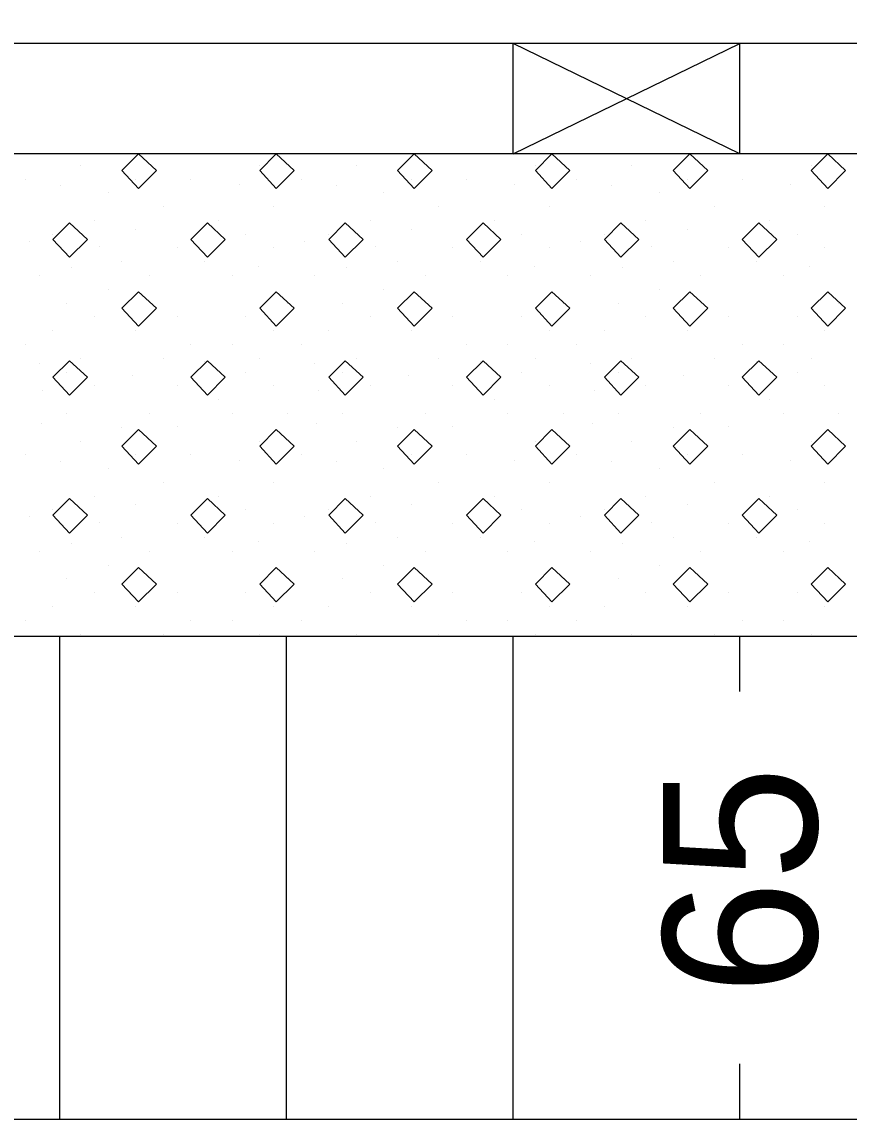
# Model space of a CAD drawing. Extents: x 1313964 to 1316843, y 2087046 to 2096619.
# Drawn here: x 1314204.304 to 1314207.953, y 2089928.164 to 2089933.003 of the extents above; entities that cross this region are included whole.
import ezdxf

# ---------------------------------------------------------------- set-up
doc = ezdxf.new("R2010")
doc.units = 0
doc.layers.add('B-Sub-Contour', color=7, linetype='Continuous')
doc.layers.add('Default', color=7, linetype='Continuous')

# ---------------------------------------------------------------- blocks, each defined once
blk = doc.blocks.new('POINT_DISPLAY')
at = {"layer": 'Default'}
blk.add_line((0, 0), (0, 0), dxfattribs=at)

msp = doc.modelspace()

# ---------------------------------------------------------------- linework, layer by layer
at = {"layer": 'B-Sub-Contour'}
for points in [[(1314234.9036, 2089928.1639), (1314234.9036, 2089971.0354), (1314173.4848, 2089971.0354), (1314173.4848, 2089928.1639), (1314234.9036, 2089928.1639)], [(1314232.4712, 2089932.9071), (1314187.4713, 2089932.9071)], [(1314206.4713, 2089932.4207), (1314207.4713, 2089932.9071)], [(1314207.4713, 2089932.4207), (1314206.4713, 2089932.9071)], [(1314206.4713, 2089932.4207), (1314206.4713, 2089932.9071)], [(1314207.4713, 2089932.4207), (1314207.4713, 2089932.9071)], [(1314232.4712, 2089932.4207), (1314180.7821, 2089932.4207)], [(1314232.4712, 2089930.2923), (1314180.7821, 2089930.2923)], [(1314204.4713, 2089928.1639), (1314204.4713, 2089930.2923)], [(1314204.4713, 2089928.1639), (1314204.4713, 2089930.2923)], [(1314205.4713, 2089928.1639), (1314205.4713, 2089930.2923)], [(1314206.4713, 2089928.1639), (1314206.4713, 2089930.2923)], [(1314206.4713, 2089928.1639), (1314206.4713, 2089930.2923)], [(1314207.4713, 2089930.049), (1314207.4713, 2089930.2923)], [(1314207.4713, 2089928.1639), (1314207.4713, 2089928.4071)]]:
    msp.add_lwpolyline(points, dxfattribs=at)
for points in [[(1314204.8179, 2089932.4207), (1314204.7449, 2089932.3477), (1314204.8179, 2089932.2686), (1314204.8969, 2089932.3477)], [(1314205.426, 2089932.4207), (1314205.353, 2089932.3477), (1314205.426, 2089932.2686), (1314205.505, 2089932.3477)], [(1314206.0341, 2089932.4207), (1314205.9611, 2089932.3477), (1314206.0341, 2089932.2686), (1314206.1131, 2089932.3477)], [(1314206.6422, 2089932.4207), (1314206.5692, 2089932.3477), (1314206.6422, 2089932.2686), (1314206.7213, 2089932.3477)], [(1314207.2503, 2089932.4207), (1314207.1773, 2089932.3477), (1314207.2503, 2089932.2686), (1314207.3294, 2089932.3477)], [(1314207.8584, 2089932.4207), (1314207.7854, 2089932.3477), (1314207.8584, 2089932.2686), (1314207.9375, 2089932.3477)], [(1314204.5138, 2089932.1166), (1314204.4409, 2089932.0436), (1314204.5138, 2089931.9646), (1314204.5929, 2089932.0436)], [(1314205.1219, 2089932.1166), (1314205.049, 2089932.0436), (1314205.1219, 2089931.9646), (1314205.201, 2089932.0436)], [(1314205.73, 2089932.1166), (1314205.6571, 2089932.0436), (1314205.73, 2089931.9646), (1314205.8091, 2089932.0436)], [(1314206.3381, 2089932.1166), (1314206.2652, 2089932.0436), (1314206.3381, 2089931.9646), (1314206.4172, 2089932.0436)], [(1314206.9463, 2089932.1166), (1314206.8733, 2089932.0436), (1314206.9463, 2089931.9646), (1314207.0253, 2089932.0436)], [(1314207.5544, 2089932.1166), (1314207.4814, 2089932.0436), (1314207.5544, 2089931.9646), (1314207.6334, 2089932.0436)], [(1314204.8179, 2089931.8125), (1314204.7449, 2089931.7396), (1314204.8179, 2089931.6605), (1314204.8969, 2089931.7396)], [(1314205.426, 2089931.8125), (1314205.353, 2089931.7396), (1314205.426, 2089931.6605), (1314205.505, 2089931.7396)], [(1314206.0341, 2089931.8125), (1314205.9611, 2089931.7396), (1314206.0341, 2089931.6605), (1314206.1131, 2089931.7396)], [(1314206.6422, 2089931.8125), (1314206.5692, 2089931.7396), (1314206.6422, 2089931.6605), (1314206.7213, 2089931.7396)], [(1314207.2503, 2089931.8125), (1314207.1773, 2089931.7396), (1314207.2503, 2089931.6605), (1314207.3294, 2089931.7396)], [(1314207.8584, 2089931.8125), (1314207.7854, 2089931.7396), (1314207.8584, 2089931.6605), (1314207.9375, 2089931.7396)], [(1314204.5138, 2089931.5085), (1314204.4409, 2089931.4355), (1314204.5138, 2089931.3565), (1314204.5929, 2089931.4355)], [(1314205.1219, 2089931.5085), (1314205.049, 2089931.4355), (1314205.1219, 2089931.3565), (1314205.201, 2089931.4355)], [(1314205.73, 2089931.5085), (1314205.6571, 2089931.4355), (1314205.73, 2089931.3565), (1314205.8091, 2089931.4355)], [(1314206.3381, 2089931.5085), (1314206.2652, 2089931.4355), (1314206.3381, 2089931.3565), (1314206.4172, 2089931.4355)], [(1314206.9463, 2089931.5085), (1314206.8733, 2089931.4355), (1314206.9463, 2089931.3565), (1314207.0253, 2089931.4355)], [(1314207.5544, 2089931.5085), (1314207.4814, 2089931.4355), (1314207.5544, 2089931.3565), (1314207.6334, 2089931.4355)], [(1314204.8179, 2089931.2044), (1314204.7449, 2089931.1315), (1314204.8179, 2089931.0524), (1314204.8969, 2089931.1315)], [(1314205.426, 2089931.2044), (1314205.353, 2089931.1315), (1314205.426, 2089931.0524), (1314205.505, 2089931.1315)], [(1314206.0341, 2089931.2044), (1314205.9611, 2089931.1315), (1314206.0341, 2089931.0524), (1314206.1131, 2089931.1315)], [(1314206.6422, 2089931.2044), (1314206.5692, 2089931.1315), (1314206.6422, 2089931.0524), (1314206.7213, 2089931.1315)], [(1314207.2503, 2089931.2044), (1314207.1773, 2089931.1315), (1314207.2503, 2089931.0524), (1314207.3294, 2089931.1315)], [(1314207.8584, 2089931.2044), (1314207.7854, 2089931.1315), (1314207.8584, 2089931.0524), (1314207.9375, 2089931.1315)], [(1314204.5138, 2089930.9004), (1314204.4409, 2089930.8274), (1314204.5138, 2089930.7484), (1314204.5929, 2089930.8274)], [(1314205.1219, 2089930.9004), (1314205.049, 2089930.8274), (1314205.1219, 2089930.7484), (1314205.201, 2089930.8274)], [(1314205.73, 2089930.9004), (1314205.6571, 2089930.8274), (1314205.73, 2089930.7484), (1314205.8091, 2089930.8274)], [(1314206.3381, 2089930.9004), (1314206.2652, 2089930.8274), (1314206.3381, 2089930.7484), (1314206.4172, 2089930.8274)], [(1314206.9463, 2089930.9004), (1314206.8733, 2089930.8274), (1314206.9463, 2089930.7484), (1314207.0253, 2089930.8274)], [(1314207.5544, 2089930.9004), (1314207.4814, 2089930.8274), (1314207.5544, 2089930.7484), (1314207.6334, 2089930.8274)], [(1314204.8179, 2089930.5963), (1314204.7449, 2089930.5234), (1314204.8179, 2089930.4443), (1314204.8969, 2089930.5234)], [(1314205.426, 2089930.5963), (1314205.353, 2089930.5234), (1314205.426, 2089930.4443), (1314205.505, 2089930.5234)], [(1314206.0341, 2089930.5963), (1314205.9611, 2089930.5234), (1314206.0341, 2089930.4443), (1314206.1131, 2089930.5234)], [(1314206.6422, 2089930.5963), (1314206.5692, 2089930.5234), (1314206.6422, 2089930.4443), (1314206.7213, 2089930.5234)], [(1314207.2503, 2089930.5963), (1314207.1773, 2089930.5234), (1314207.2503, 2089930.4443), (1314207.3294, 2089930.5234)], [(1314207.8584, 2089930.5963), (1314207.7854, 2089930.5234), (1314207.8584, 2089930.4443), (1314207.9375, 2089930.5234)]]:
    msp.add_lwpolyline(points, close=True, dxfattribs=at)

# ---------------------------------------------------------------- block references
at = {"layer": 'B-Sub-Contour', "xscale": 0.019951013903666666, "yscale": 0.019951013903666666, "rotation": 90}
for p in [(1314204.5625, 2089932.3705), (1314205.353, 2089932.3705), (1314205.7787, 2089932.3705), (1314206.5692, 2089932.3705), (1314206.9949, 2089932.3705), (1314207.7854, 2089932.3705), (1314204.3192, 2089932.3097), (1314204.8057, 2089932.3097), (1314205.049, 2089932.3097), (1314205.2618, 2089932.2848), (1314205.5354, 2089932.3097), (1314206.0219, 2089932.3097), (1314206.2652, 2089932.3097), (1314206.478, 2089932.2848), (1314206.7517, 2089932.3097), (1314207.2381, 2089932.3097), (1314207.4814, 2089932.3097), (1314207.6942, 2089932.2848), (1314204.474, 2089932.282), (1314204.6841, 2089932.2489), (1314205.6902, 2089932.282), (1314205.9003, 2089932.2489), (1314206.9064, 2089932.282), (1314207.1165, 2089932.2489), (1314204.9273, 2089932.1881), (1314205.4138, 2089932.1881), (1314206.1436, 2089932.1881), (1314206.63, 2089932.1881), (1314207.3598, 2089932.1881), (1314207.8462, 2089932.1881), (1314204.6233, 2089932.1272), (1314205.1706, 2089932.1272), (1314205.8395, 2089932.1272), (1314206.3868, 2089932.1272), (1314207.0557, 2089932.1272), (1314207.603, 2089932.1272), (1314204.4409, 2089932.0664), (1314204.8057, 2089932.0888), (1314205.2922, 2089932.0664), (1314205.6571, 2089932.0664), (1314206.0219, 2089932.0888), (1314206.5084, 2089932.0664), (1314206.8733, 2089932.0664), (1314207.2381, 2089932.0888), (1314207.7246, 2089932.0664), (1314204.3358, 2089932.0363), (1314204.6482, 2089932.0115), (1314204.9881, 2089932.0056), (1314205.4138, 2089932.0056), (1314205.552, 2089932.0363), (1314205.8644, 2089932.0115), (1314206.2044, 2089932.0056), (1314206.63, 2089932.0056), (1314206.7682, 2089932.0363), (1314207.0806, 2089932.0115), (1314207.4206, 2089932.0056), (1314207.8462, 2089932.0056), (1314204.7449, 2089931.9448), (1314205.1098, 2089931.9448), (1314205.9611, 2089931.9448), (1314206.326, 2089931.9448), (1314207.1773, 2089931.9448), (1314207.5422, 2089931.9448), (1314204.521, 2089931.9176), (1314205.3475, 2089931.9258), (1314205.7372, 2089931.9176), (1314206.5637, 2089931.9258), (1314206.9534, 2089931.9176), (1314207.7799, 2089931.9258), (1314204.38, 2089931.884), (1314204.8665, 2089931.884), (1314205.2314, 2089931.884), (1314205.5963, 2089931.884), (1314206.0827, 2089931.884), (1314206.4476, 2089931.884), (1314206.8125, 2089931.884), (1314207.299, 2089931.884), (1314207.6638, 2089931.884), (1314204.6841, 2089931.8232), (1314205.9003, 2089931.8232), (1314207.1165, 2089931.8232), (1314204.5017, 2089931.7624), (1314205.4746, 2089931.7624), (1314205.7179, 2089931.7624), (1314206.6908, 2089931.7624), (1314206.9341, 2089931.7624), (1314207.9071, 2089931.7624), (1314204.6233, 2089931.7016), (1314204.9881, 2089931.7016), (1314205.2922, 2089931.7016), (1314205.8395, 2089931.7016), (1314206.2044, 2089931.7016), (1314206.5084, 2089931.7016), (1314207.0557, 2089931.7016), (1314207.4206, 2089931.7016), (1314207.7246, 2089931.7016), (1314204.4409, 2089931.6408), (1314204.8057, 2089931.6408), (1314205.4138, 2089931.6408), (1314205.6571, 2089931.6408), (1314206.0219, 2089931.6408), (1314206.63, 2089931.6408), (1314206.8733, 2089931.6408), (1314207.2381, 2089931.6408), (1314207.8462, 2089931.6408), (1314204.3192, 2089931.5799), (1314205.049, 2089931.5799), (1314205.2314, 2089931.5799), (1314205.5354, 2089931.5799), (1314206.2652, 2089931.5799), (1314206.4476, 2089931.5799), (1314206.7517, 2089931.5799), (1314207.4814, 2089931.5799), (1314207.6638, 2089931.5799), (1314204.5625, 2089931.5191), (1314204.9273, 2089931.5191), (1314205.353, 2089931.5191), (1314205.7787, 2089931.5191), (1314206.1436, 2089931.5191), (1314206.5692, 2089931.5191), (1314206.9949, 2089931.5191), (1314207.3598, 2089931.5191), (1314207.7854, 2089931.5191), (1314204.38, 2089931.4978), (1314205.1098, 2089931.5055), (1314205.5963, 2089931.4978), (1314206.326, 2089931.5055), (1314206.8125, 2089931.4978), (1314207.5422, 2089931.5055), (1314204.5017, 2089931.4583), (1314204.7919, 2089931.4415), (1314205.2922, 2089931.4583), (1314205.7179, 2089931.4583), (1314206.0081, 2089931.4415), (1314206.5084, 2089931.4583), (1314206.9341, 2089931.4583), (1314207.2243, 2089931.4415), (1314207.7246, 2089931.4583), (1314204.3966, 2089931.378), (1314204.6233, 2089931.3975), (1314204.9881, 2089931.3975), (1314205.4138, 2089931.3975), (1314205.6128, 2089931.378), (1314205.8395, 2089931.3975), (1314206.2044, 2089931.3975), (1314206.63, 2089931.3975), (1314206.8291, 2089931.378), (1314207.0557, 2089931.3975), (1314207.4206, 2089931.3975), (1314207.8462, 2089931.3975), (1314205.1706, 2089931.3367), (1314206.3868, 2089931.3367), (1314207.603, 2089931.3367), (1314204.5017, 2089931.2759), (1314204.8665, 2089931.2759), (1314205.2314, 2089931.2759), (1314205.4746, 2089931.2759), (1314205.7179, 2089931.2759), (1314206.0827, 2089931.2759), (1314206.4476, 2089931.2759), (1314206.6908, 2089931.2759), (1314206.9341, 2089931.2759), (1314207.299, 2089931.2759), (1314207.6638, 2089931.2759), (1314207.9071, 2089931.2759), (1314204.3883, 2089931.2315), (1314205.6045, 2089931.2315), (1314206.8208, 2089931.2315), (1314204.7449, 2089931.2151), (1314204.9881, 2089931.2178), (1314205.9611, 2089931.2151), (1314206.2044, 2089931.2178), (1314207.1773, 2089931.2151), (1314207.4206, 2089931.2178), (1314204.5625, 2089931.1543), (1314205.353, 2089931.1543), (1314205.7787, 2089931.1543), (1314206.5692, 2089931.1543), (1314206.9949, 2089931.1543), (1314207.7854, 2089931.1543), (1314204.3192, 2089931.0935), (1314204.8057, 2089931.0935), (1314205.049, 2089931.0935), (1314205.5354, 2089931.0935), (1314206.0219, 2089931.0935), (1314206.2652, 2089931.0935), (1314206.7517, 2089931.0935), (1314207.2381, 2089931.0935), (1314207.4814, 2089931.0935), (1314204.474, 2089931.0658), (1314204.6841, 2089931.0326), (1314205.2618, 2089931.0686), (1314205.6902, 2089931.0658), (1314205.9003, 2089931.0326), (1314206.478, 2089931.0686), (1314206.9064, 2089931.0658), (1314207.1165, 2089931.0326), (1314207.6942, 2089931.0686), (1314204.9273, 2089930.9718), (1314205.4138, 2089930.9718), (1314206.1436, 2089930.9718), (1314206.63, 2089930.9718), (1314207.3598, 2089930.9718), (1314207.8462, 2089930.9718), (1314204.6233, 2089930.911), (1314205.1706, 2089930.911), (1314205.8395, 2089930.911), (1314206.3868, 2089930.911), (1314207.0557, 2089930.911), (1314207.603, 2089930.911), (1314204.4409, 2089930.8502), (1314204.8057, 2089930.8726), (1314205.2922, 2089930.8502), (1314205.6571, 2089930.8502), (1314206.0219, 2089930.8726), (1314206.5084, 2089930.8502), (1314206.8733, 2089930.8502), (1314207.2381, 2089930.8726), (1314207.7246, 2089930.8502), (1314204.3358, 2089930.8201), (1314204.6482, 2089930.7952), (1314204.9881, 2089930.7894), (1314205.4138, 2089930.7894), (1314205.552, 2089930.8201), (1314205.8644, 2089930.7952), (1314206.2044, 2089930.7894), (1314206.63, 2089930.7894), (1314206.7682, 2089930.8201), (1314207.0806, 2089930.7952), (1314207.4206, 2089930.7894), (1314207.8462, 2089930.7894), (1314204.521, 2089930.7013), (1314204.7449, 2089930.7286), (1314205.1098, 2089930.7286), (1314205.3475, 2089930.7096), (1314205.7372, 2089930.7013), (1314205.9611, 2089930.7286), (1314206.326, 2089930.7286), (1314206.5637, 2089930.7096), (1314206.9534, 2089930.7013), (1314207.1773, 2089930.7286), (1314207.5422, 2089930.7286), (1314207.7799, 2089930.7096), (1314204.38, 2089930.6678), (1314204.8665, 2089930.6678), (1314205.2314, 2089930.6678), (1314205.5963, 2089930.6678), (1314206.0827, 2089930.6678), (1314206.4476, 2089930.6678), (1314206.8125, 2089930.6678), (1314207.299, 2089930.6678), (1314207.6638, 2089930.6678), (1314204.6841, 2089930.607), (1314205.9003, 2089930.607), (1314207.1165, 2089930.607), (1314204.5017, 2089930.5462), (1314205.4746, 2089930.5462), (1314205.7179, 2089930.5462), (1314206.6908, 2089930.5462), (1314206.9341, 2089930.5462), (1314207.9071, 2089930.5462), (1314204.6233, 2089930.4854), (1314204.9881, 2089930.4854), (1314205.2922, 2089930.4854), (1314205.8395, 2089930.4854), (1314206.2044, 2089930.4854), (1314206.5084, 2089930.4854), (1314207.0557, 2089930.4854), (1314207.4206, 2089930.4854), (1314207.7246, 2089930.4854), (1314204.4409, 2089930.4245), (1314204.8057, 2089930.4245), (1314205.4138, 2089930.4245), (1314205.6571, 2089930.4245), (1314206.0219, 2089930.4245), (1314206.63, 2089930.4245), (1314206.8733, 2089930.4245), (1314207.2381, 2089930.4245), (1314207.8462, 2089930.4245), (1314204.3192, 2089930.3637), (1314205.049, 2089930.3637), (1314205.2314, 2089930.3637), (1314205.5354, 2089930.3637), (1314206.2652, 2089930.3637), (1314206.4476, 2089930.3637), (1314206.7517, 2089930.3637), (1314207.4814, 2089930.3637), (1314207.6638, 2089930.3637), (1314204.5625, 2089930.3029), (1314204.9273, 2089930.3029), (1314205.353, 2089930.3029), (1314205.7787, 2089930.3029), (1314206.1436, 2089930.3029), (1314206.5692, 2089930.3029), (1314206.9949, 2089930.3029), (1314207.3598, 2089930.3029), (1314207.7854, 2089930.3029)]:
    msp.add_blockref('POINT_DISPLAY', p, dxfattribs=at)

# ---------------------------------------------------------------- texts
at = {"layer": 'B-Sub-Contour'}
msp.add_text('65', height=0.67865, rotation=90, dxfattribs=at).set_placement((1314207.8106, 2089928.7113))

doc.saveas('drawing.dxf')
